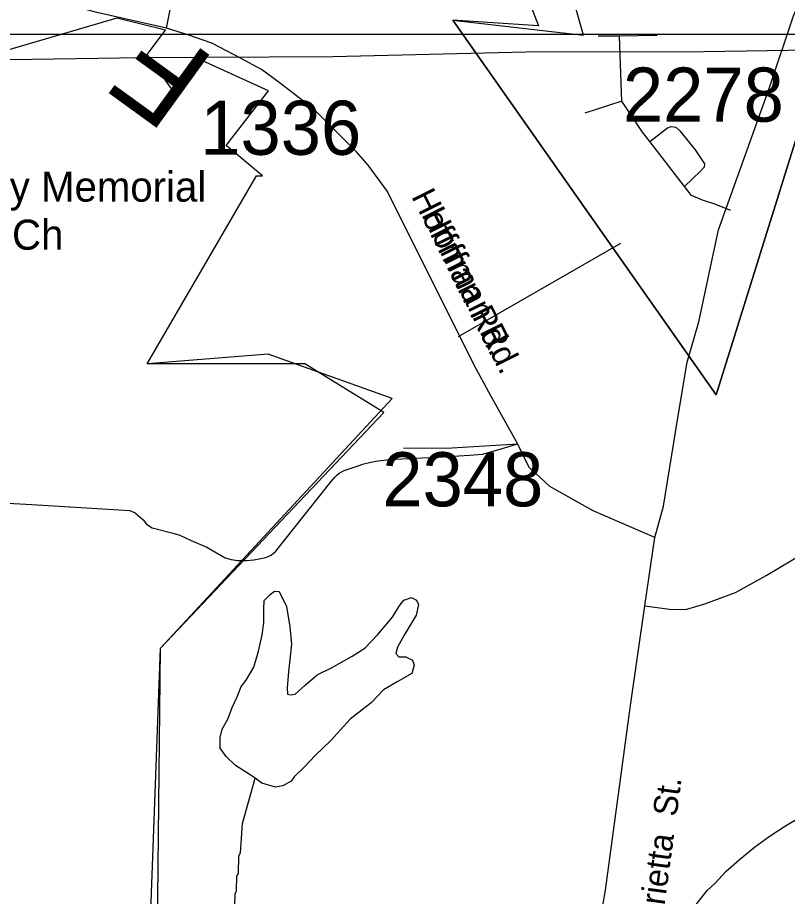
# Model space of a CAD drawing. Extents: x 1268485 to 1426702, y 514839 to 616766.
# Drawn here: x 1348066 to 1350167, y 570888 to 573287 of the extents above; entities that cross this region are included whole.
import ezdxf

# ---------------------------------------------------------------- set-up
doc = ezdxf.new("R2010")
doc.units = 0
for name, color, linetype in [('Old_Level_11', 7, 'Continuous'), ('Old_Level_22', 7, 'Continuous'), ('Old_Level_32', 7, 'Continuous'), ('Old_Level_35', 7, 'Continuous'), ('Old_Level_44', 7, 'Continuous'), ('Old_Level_48', 7, 'Continuous'), ('Old_Level_49', 7, 'Continuous'), ('Old_Level_56', 7, 'Continuous'), ('Old_Level_62', 7, 'Continuous'), ('Old_Level_63', 7, 'Continuous'), ('Old_Level_8', 7, 'Continuous')]:
    doc.layers.add(name, color=color, linetype=linetype)

msp = doc.modelspace()

# ---------------------------------------------------------------- linework, layer by layer
at = {"layer": 'Old_Level_32'}
msp.add_line((1349778.408, 571681.261), (1349805.277, 571868.388), dxfattribs=at)
for points in [[(1349805.277, 571868.388), (1349828.906, 571953.223), (1349867.625, 572194.974), (1349893.954, 572346.845), (1349924.929, 572456.873), (1349979.136, 572707.923), (1350116.976, 573093.797), (1350183.573, 573292.159), (1350341.173, 573647.147), (1350403.498, 573853.147), (1350423.632, 573901.188), (1350504.292, 574083.703), (1350564.372, 574256.87), (1350610.716, 574398.687), (1350675.979, 574605.489), (1350730.186, 574771.307), (1350804.826, 575054.759), (1350835.041, 575240.504), (1350863.646, 575356.317), (1350872.47, 575638.752), (1350924.341, 576435.855), (1350946.302, 576621.415), (1350958.892, 576837.45), (1350985.754, 577243.351)], [(1348472.334, 573257.902), (1348482.871, 573308.514), (1348485.969, 573342.608), (1348483.181, 573376.702), (1348475.438, 573406.146), (1348456.852, 573435.592), (1348425.876, 573468.136), (1348367.554, 573522.558), (1348284.939, 573607.611), (1348229.184, 573675.8), (1348091.312, 573813.991), (1348033.02, 573876.64), (1347925.073, 574049.464), (1347793.376, 574269.814), (1347586.117, 574639.225)], [(1348472.334, 573257.902), (1348282.334, 573300.573), (1348205.911, 573321.819), (1348058.725, 573375.639), (1347998.719, 573407.96), (1347990.82, 573412.511)], [(1349431.18, 572122.972), (1349357.923, 572254.698), (1349311.46, 572339.934), (1349076.048, 572812.601), (1349023.39, 572883.888), (1348990.866, 572921.082), (1348973.83, 572938.129), (1348925.818, 572986.171), (1348874.709, 573037.312), (1348780.234, 573110.149), (1348732.223, 573145.792), (1348674.918, 573176.787), (1348595.931, 573217.08), (1348530.883, 573240.325), (1348472.334, 573257.902)], [(1349431.18, 572122.972), (1349251.524, 572112.123), (1349119.879, 572110.574)], [(1349805.277, 571868.388), (1349636.859, 571940.824), (1349518.98, 572007.242), (1349479.192, 572043.935), (1349466.541, 572054.816), (1349463.59, 572058.456), (1349458.78, 572066.009), (1349431.18, 572122.972)], [(1349778.408, 571681.261), (1349852.138, 571671.178), (1349892.405, 571672.728), (1349941.966, 571686.675), (1350025.599, 571717.669), (1350109.233, 571764.16), (1350209.902, 571824.598), (1350274.479, 571874.572), (1350312.841, 571891.609), (1350351.086, 571902.845), (1350391.251, 571910.039), (1350445.292, 571910.752), (1350504.167, 571911.38), (1350541.338, 571905.181), (1350885.164, 571795.154), (1351013.711, 571776.557), (1351221.246, 571770.358), (1351364.362, 571773.293), (1351434.947, 571774.765), (1351523.007, 571780.999)], [(1349588.832, 570398.421), (1349645.526, 570759.888), (1349670.866, 570905.249), (1349739.078, 571409.28), (1349778.408, 571681.261)]]:
    msp.add_lwpolyline(points, dxfattribs=at)
at = {"layer": 'Old_Level_35'}
for p, q in [((1349811.831, 573237.812), (1349708.792, 573236.735)), ((1349708.792, 573236.735), (1349650.455, 573236.172)), ((1349714.841, 573058.648), (1349708.792, 573236.735)), ((1349714.841, 573058.648), (1349614.468, 573025.942)), ((1349885.855, 572826.068), (1349791.326, 572949.15)), ((1349269.776, 572416.271), (1349712.483, 572671.766))]:
    msp.add_line(p, q, dxfattribs=at)
for points in [[(1349791.326, 572949.15), (1349772.051, 572974.32), (1349714.841, 573058.648)], [(1349791.326, 572949.15), (1349840.128, 572985.957), (1349850.176, 572989.802), (1349862.376, 572988.212), (1349873.962, 572978.165), (1349915.587, 572925.979), (1349941.116, 572888.301), (1349940.296, 572879.022), (1349929.531, 572867.744), (1349885.855, 572826.068)], [(1350011.859, 572761.271), (1350010.116, 572761.937), (1349971.669, 572777.368), (1349935.477, 572788.441), (1349905.027, 572801.256), (1349885.855, 572826.068)], [(1348937.489, 572037.95), (1348943.845, 572043.64), (1348957.891, 572050.612), (1348971.117, 572055.687), (1348992.955, 572063.017), (1349010.795, 572069.015), (1349030.48, 572073.424), (1349050.165, 572077.268), (1349073.848, 572080.139), (1349095.789, 572081.985), (1349228.048, 572088.7), (1349299.611, 572093.109), (1349334.777, 572095.928), (1349377.223, 572107.053), (1349427.768, 572123.252)], [(1348372.878, 571941.371), (1348386.719, 571935.475), (1348409.377, 571915.892), (1348418.297, 571904.461), (1348433.163, 571894.311), (1348487.399, 571880.675), (1348509.238, 571874.677), (1348539.893, 571860.272), (1348582.749, 571841.356), (1348632.474, 571812.188), (1348648.775, 571807.727), (1348667.128, 571805.574), (1348690.914, 571805.574), (1348710.906, 571807.42), (1348729.669, 571810.65), (1348744.125, 571813.828), (1348758.171, 571819.826), (1348771.397, 571830.642), (1348921.7, 572021.136), (1348931.85, 572032.875), (1348937.489, 572037.95)], [(1347426.152, 571334.826), (1347437.225, 571452.116), (1347456.09, 571656.451), (1347471.161, 571769.127), (1347495.358, 571970.539), (1347499.971, 571983.047), (1347508.788, 571990.378), (1347523.86, 571991.249), (1347579.121, 571989.865), (1347889.365, 571970.078), (1348105.08, 571958.441), (1348372.878, 571941.371)]]:
    msp.add_lwpolyline(points, dxfattribs=at)
at = {"layer": 'Old_Level_44'}
msp.add_lwpolyline([(1349911.281, 570858.644), (1349947.883, 570904.268), (1349970.029, 570925.081), (1349999.351, 570956.71), (1350036.363, 570989.211), (1350077.476, 571022.686), (1350117.256, 571052.008), (1350161.65, 571080.92), (1350199.994, 571103.579)], dxfattribs=at)
at = {"layer": 'Old_Level_48'}
for points in [[(1349447.584, 573599.715), (1349359.739, 573596.812), (1349487.587, 573264.717), (1349254.206, 573279.837), (1349972.893, 572257.327), (1350255.047, 573160.692), (1350449.056, 573142.488)], [(1349065.737, 572209.353), (1348850.583, 572341.819), (1348420.276, 572341.819), (1348718.181, 572855.129), (1348734.732, 572855.129), (1348635.43, 572937.92), (1348751.282, 573086.945), (1348569.228, 573169.737), (1348503.028, 573070.387), (1348420.276, 573186.295), (1348469.927, 573252.529), (1348337.525, 573285.645), (1347261.758, 572971.036), (1346930.752, 573252.529), (1346649.398, 573169.737), (1346616.298, 572904.803), (1346169.441, 573120.062), (1346037.039, 572822.012), (1346467.345, 572623.311), (1346351.493, 572391.494), (1347195.557, 572259.028), (1347129.356, 570470.727), (1346682.498, 570520.402), (1346665.948, 570007.093)], [(1348372.217, 569289.159), (1348455.87, 571565.636), (1349065.737, 572209.353)]]:
    msp.add_lwpolyline(points, dxfattribs=at)
at = {"layer": 'Old_Level_49'}
for points in [[(1350449.056, 573142.488), (1350255.047, 573160.692), (1349972.893, 572257.327), (1349254.206, 573279.837), (1349610.856, 573239.558), (1349422.258, 573903.693), (1349060.15, 574069.727)], [(1349088.129, 572247.507), (1348750.102, 572368.92), (1348420.276, 572341.819), (1348718.181, 572855.129), (1348734.732, 572855.129), (1348635.43, 572937.92), (1348751.282, 573086.945), (1348569.228, 573169.737), (1348503.028, 573070.387), (1348420.276, 573186.295), (1348469.927, 573252.529), (1348337.525, 573285.645), (1347261.758, 572971.036), (1346930.752, 573252.529), (1346649.398, 573169.737), (1346616.298, 572904.803), (1346169.441, 573120.062), (1346037.039, 572822.012), (1346467.345, 572623.311), (1346351.493, 572391.494), (1347195.557, 572259.028), (1347129.356, 570470.727), (1346682.498, 570520.402), (1346665.948, 570007.093)], [(1348432.386, 569353.444), (1348455.87, 571565.636), (1349088.129, 572247.507)]]:
    msp.add_lwpolyline(points, dxfattribs=at)
at = {"layer": 'Old_Level_56'}
msp.add_lwpolyline([(1347329.16, 573162.078), (1348404.217, 573178.449), (1348926.523, 573180.937), (1349453.031, 573193.347), (1349939.294, 573194.561), (1350457.72, 573203.131), (1350972.306, 573209.778), (1351504.775, 573220.066), (1351987.081, 573223.56), (1352415.423, 573230.143), (1352475.626, 573238.735), (1352913.768, 573235.115), (1352965.893, 573240.068), (1353464.358, 573251.041), (1353528.68, 573255.549), (1353838.815, 573254.706), (1353965.024, 573261.97), (1354475.611, 573278.702)], dxfattribs=at)
at = {"layer": 'Old_Level_62'}
for points in [[(1348714.392, 571210.821), (1348698.501, 571222.355), (1348660.771, 571245.372), (1348635.857, 571270.286), (1348619.35, 571292.842), (1348618.838, 571322.574), (1348624.579, 571344.669), (1348639.958, 571371.941), (1348652.261, 571404.544), (1348665.487, 571432.892), (1348676.663, 571461.241), (1348689.786, 571479.029), (1348710.599, 571514.605), (1348724.132, 571557.769), (1348733.565, 571602.112), (1348738.383, 571634.869), (1348738.076, 571673.008), (1348739.614, 571696.333), (1348755.813, 571712.943), (1348767.603, 571721.195), (1348780.419, 571720.94), (1348799.694, 571680.237), (1348809.229, 571623.898), (1348813.637, 571577.146), (1348805.743, 571501.021), (1348801.744, 571458.678), (1348802.462, 571440.684), (1348810.869, 571438.378), (1348823.685, 571440.223), (1348850.649, 571465.137), (1348884.073, 571493.024), (1348922.623, 571512.402), (1348979.422, 571544.082), (1349013.768, 571565.663), (1349049.447, 571603.085), (1349089.637, 571650.965), (1349107.169, 571680.288), (1349120.293, 571696.999), (1349141.618, 571703.971), (1349155.254, 571697.359), (1349160.278, 571685.568), (1349154.434, 571656.041), (1349121.523, 571601.599), (1349102.863, 571569.099), (1349098.352, 571551.207), (1349106.657, 571542.544), (1349125.727, 571542.134), (1349143.566, 571533.317), (1349148.59, 571519.424), (1349141.823, 571497.33), (1349102.043, 571473.749), (1349064.519, 571452.27), (1349030.993, 571416.898), (1348973.988, 571372.504), (1348920.88, 571314.27), (1348878.639, 571272.696), (1348848.394, 571241.528), (1348821.327, 571214.563), (1348812.612, 571203.081), (1348790.056, 571190.367), (1348769.961, 571186.984), (1348733.052, 571197.287), (1348714.392, 571210.821)], [(1348658.208, 570831.782), (1348659.746, 570895.758), (1348663.949, 570903.653), (1348664.872, 570943.587), (1348669.076, 570951.482), (1348670.203, 570999.464), (1348674.407, 571007.358), (1348680.353, 571087.226), (1348714.392, 571210.821)]]:
    msp.add_lwpolyline(points, dxfattribs=at)
at = {"layer": 'Old_Level_63'}
msp.add_lwpolyline([(1305516.95, 558564.883), (1305516.95, 529802.059), (1368033.021, 529802.059), (1368033.021, 573241.255), (1305516.95, 573241.255), (1305516.95, 558564.883)], dxfattribs=at)

# ---------------------------------------------------------------- texts
at = {"layer": 'Old_Level_11'}
for s, rotation, p in [('Hoffman Rd.', 296.475619, (1349140.007, 572799.429)), ('Hoffman Rd.', 296.475619, (1349167.335, 572749.547)), ('Marietta  St.', 82.292842, (1349815.364, 570741.806))]:
    msp.add_text(s, height=65.61666, rotation=rotation, dxfattribs=at).set_placement(p)
at = {"layer": 'Old_Level_22'}
msp.add_text('F', height=246.062, rotation=144.063578, dxfattribs=at).set_placement((1348611.504, 573169.881))
for s, height, p in [('Friday Memorial', 82.02083, (1347795.039, 572784.776)), ('Bapt Ch', 82.0208, (1347795.039, 572653.543))]:
    msp.add_text(s, height=height, dxfattribs=at).set_placement(p)
at = {"layer": 'Old_Level_8'}
for s, p in [('2278', (1349718.177, 573003.025)), ('1336', (1348564.872, 572912.586)), ('2348', (1349061.663, 571953.124))]:
    msp.add_text(s, height=147.6375, dxfattribs=at).set_placement(p)

doc.saveas('drawing.dxf')
